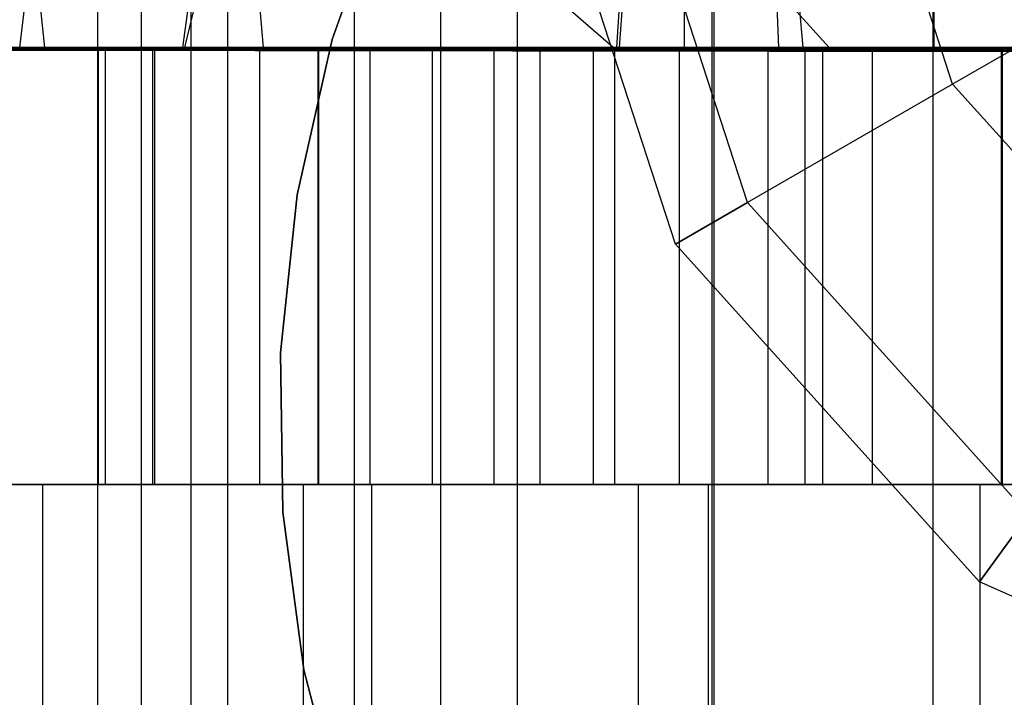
# Model space of a CAD drawing. Extents: x -172 to 172, y -29 to 28.
# Tile 409 of 656: x -3.67 to -1.41, y -20.79 to -19.24. Entities that reach past the tile are written whole.
import ezdxf

# ---------------------------------------------------------------- set-up
doc = ezdxf.new("R2010")
doc.units = 0
doc.header["$LTSCALE"] = 25.4
doc.layers.get('0').update_dxf_attribs({"linetype": 'CONTINUOUS'})

# ---------------------------------------------------------------- blocks, each defined once
blk = doc.blocks.new('RYFLO_AURA_STL')
at = {"color": 0}
for p, q in [((-3.4874, -22.5, -1242.9532), (-3.4874, 22.5, -1242.9532)), ((-3.4874, -22.5, -1242.9532), (-3.4874, 22.5, -1242.9532)), ((-3.4874, -22.5, -1243.547), (-3.4874, 22.5, -1243.547)), ((-3.4874, -22.5, -1243.547), (-3.4874, 22.5, -1243.547)), ((-3.3871, -22.5, -1242.3682), (-3.3871, 22.5, -1242.3682)), ((-3.3871, -22.5, -1242.3682), (-3.3871, 22.5, -1242.3682)), ((-3.3871, -22.5, -1244.1321), (-3.3871, 22.5, -1244.1321)), ((-3.3871, -22.5, -1244.1321), (-3.3871, 22.5, -1244.1321)), ((-3.2743, 22.5, -1239.4713), (-3.2743, -22.5, -1239.4713)), ((-3.2743, 22.5, -1239.4713), (-3.2743, -22.5, -1239.4713)), ((-3.2743, 22.5, -1247.0289), (-3.2743, -22.5, -1247.0289)), ((-3.2743, 22.5, -1247.0289), (-3.2743, -22.5, -1247.0289)), ((-3.1893, -22.5, -1241.8085), (-3.1893, 22.5, -1241.8085)), ((-3.1893, -22.5, -1241.8085), (-3.1893, 22.5, -1241.8085)), ((-3.1893, -22.5, -1244.6918), (-3.1893, 22.5, -1244.6918)), ((-3.1893, -22.5, -1244.6918), (-3.1893, 22.5, -1244.6918)), ((-2.8998, -22.5, -1241.2902), (-2.8998, 22.5, -1241.2902)), ((-2.8998, -22.5, -1241.2902), (-2.8998, 22.5, -1241.2902)), ((-2.8998, -22.5, -1245.2101), (-2.8998, 22.5, -1245.2101)), ((-2.8998, -22.5, -1245.2101), (-2.8998, 22.5, -1245.2101)), ((-2.7032, 22.5, -1239.0438), (-2.7032, -22.5, -1239.0438)), ((-2.7032, 22.5, -1239.0438), (-2.7032, -22.5, -1239.0438)), ((-2.7032, 22.5, -1247.4564), (-2.7032, -22.5, -1247.4564)), ((-2.7032, 22.5, -1247.4564), (-2.7032, -22.5, -1247.4564)), ((-2.5268, -22.5, -1240.8284), (-2.5268, 22.5, -1240.8284)), ((-2.5268, -22.5, -1240.8284), (-2.5268, 22.5, -1240.8284)), ((-2.5268, -22.5, -1245.6719), (-2.5268, 22.5, -1245.6719)), ((-2.5268, -22.5, -1245.6719), (-2.5268, 22.5, -1245.6719)), ((-2.0812, -22.5, -1240.4362), (-2.0812, 22.5, -1240.4362)), ((-2.0812, -22.5, -1240.4362), (-2.0812, 22.5, -1240.4362)), ((-2.0812, -22.5, -1246.0641), (-2.0812, 22.5, -1246.0641)), ((-2.0812, -22.5, -1246.0641), (-2.0812, 22.5, -1246.0641)), ((-2.0771, 22.5, -1238.7019), (-2.0771, -22.5, -1238.7019)), ((-2.0771, 22.5, -1238.7019), (-2.0771, -22.5, -1238.7019)), ((-2.0771, 22.5, -1247.7983), (-2.0771, -22.5, -1247.7983)), ((-2.0771, 22.5, -1247.7983), (-2.0771, -22.5, -1247.7983)), ((-1.5757, -22.5, -1240.1249), (-1.5757, 22.5, -1240.1249)), ((-1.5757, -22.5, -1240.1249), (-1.5757, 22.5, -1240.1249)), ((-1.5757, -22.5, -1246.3754), (-1.5757, 22.5, -1246.3754)), ((-1.5757, -22.5, -1246.3754), (-1.5757, 22.5, -1246.3754)), ((-2.8291, -18.9388, -129.5224), (-2.9508, -19.2819, -129.5224)), ((-2.9508, -19.2819, -111.4224), (-2.8291, -18.9388, -111.4224)), ((-2.8291, -18.9388, -129.5224), (-2.9508, -19.2819, -129.5224)), ((-2.9508, -19.2819, -111.4224), (-2.8291, -18.9388, -111.4224)), ((-2.9508, -19.2819, -129.5224), (-3.0312, -19.6369, -129.5224)), ((-3.0312, -19.6369, -111.4224), (-2.9508, -19.2819, -111.4224)), ((-2.9508, -19.2819, -129.5224), (-3.0312, -19.6369, -129.5224)), ((-3.0312, -19.6369, -111.4224), (-2.9508, -19.2819, -111.4224)), ((-2.9508, -19.2819, -129.5224), (-2.9508, -19.2819, -111.4224)), ((-2.9508, -19.2819, -129.5224), (-2.9508, -19.2819, -111.4224)), ((-3.0312, -19.6369, -129.5224), (-3.0689, -19.9989, -129.5224)), ((-3.0689, -19.9989, -111.4224), (-3.0312, -19.6369, -111.4224)), ((-3.0312, -19.6369, -129.5224), (-3.0689, -19.9989, -129.5224)), ((-3.0689, -19.9989, -111.4224), (-3.0312, -19.6369, -111.4224)), ((-3.0312, -19.6369, -129.5224), (-3.0312, -19.6369, -111.4224)), ((-3.0312, -19.6369, -129.5224), (-3.0312, -19.6369, -111.4224)), ((-3.0689, -19.9989, -129.5224), (-3.0689, -19.9989, -111.4224)), ((-3.0689, -19.9989, -129.5224), (-3.0636, -20.3628, -129.5224)), ((-3.0636, -20.3628, -111.4224), (-3.0689, -19.9989, -111.4224)), ((-3.0689, -19.9989, -129.5224), (-3.0689, -19.9989, -111.4224)), ((-3.0689, -19.9989, -129.5224), (-3.0636, -20.3628, -129.5224)), ((-3.0636, -20.3628, -111.4224), (-3.0689, -19.9989, -111.4224)), ((-4.342, -20.2997, -1252.2583), (-3.6126, -20.2997, -1252.5748)), ((-4.342, -20.2997, -1252.2583), (-3.6126, -20.2997, -1252.5748)), ((-3.0165, -20.2997, -1233.7159), (-3.7645, -20.2997, -1233.9857)), ((-3.0165, -20.2997, -1233.7159), (-3.7645, -20.2997, -1233.9857)), ((-3.6126, -27.7997, -1252.5748), (-3.6126, -20.2997, -1252.5748)), ((-3.6126, -20.2997, -1252.5748), (-2.8603, -20.2997, -1252.8323)), ((-3.6126, -27.7997, -1252.5748), (-3.6126, -20.2997, -1252.5748)), ((-3.6126, -20.2997, -1252.5748), (-2.8603, -20.2997, -1252.8323)), ((-3.0165, -27.7997, -1233.7159), (-3.0165, -20.2997, -1233.7159)), ((-2.2495, -20.2997, -1233.5065), (-3.0165, -20.2997, -1233.7159)), ((-3.0165, -27.7997, -1233.7159), (-3.0165, -20.2997, -1233.7159)), ((-2.2495, -20.2997, -1233.5065), (-3.0165, -20.2997, -1233.7159)), ((-2.8603, -27.7997, -1252.8323), (-2.8603, -20.2997, -1252.8323)), ((-2.8603, -20.2997, -1252.8323), (-2.0899, -20.2997, -1253.0293)), ((-2.8603, -27.7997, -1252.8323), (-2.8603, -20.2997, -1252.8323)), ((-2.8603, -20.2997, -1252.8323), (-2.0899, -20.2997, -1253.0293)), ((-2.2495, -27.7997, -1233.5065), (-2.2495, -20.2997, -1233.5065)), ((-1.4682, -20.2997, -1233.3585), (-2.2495, -20.2997, -1233.5065)), ((-2.2495, -27.7997, -1233.5065), (-2.2495, -20.2997, -1233.5065)), ((-1.4682, -20.2997, -1233.3585), (-2.2495, -20.2997, -1233.5065)), ((-2.0899, -27.7997, -1253.0293), (-2.0899, -20.2997, -1253.0293)), ((-2.0899, -20.2997, -1253.0293), (-1.3064, -20.2997, -1253.1644)), ((-2.0899, -27.7997, -1253.0293), (-2.0899, -20.2997, -1253.0293)), ((-2.0899, -20.2997, -1253.0293), (-1.3064, -20.2997, -1253.1644)), ((-1.4682, -27.7997, -1233.3585), (-1.4682, -20.2997, -1233.3585)), ((-0.6777, -20.2997, -1233.2731), (-1.4682, -20.2997, -1233.3585)), ((-1.4682, -27.7997, -1233.3585), (-1.4682, -20.2997, -1233.3585)), ((-0.6777, -20.2997, -1233.2731), (-1.4682, -20.2997, -1233.3585)), ((-3.0636, -20.3628, -129.5224), (-3.0636, -20.3628, -111.4224)), ((-3.0636, -20.3628, -129.5224), (-3.0153, -20.7236, -129.5224)), ((-3.0153, -20.7236, -111.4224), (-3.0636, -20.3628, -111.4224)), ((-3.0636, -20.3628, -129.5224), (-3.0636, -20.3628, -111.4224)), ((-3.0636, -20.3628, -129.5224), (-3.0153, -20.7236, -129.5224)), ((-3.0153, -20.7236, -111.4224), (-3.0636, -20.3628, -111.4224)), ((-3.0153, -20.7236, -129.5224), (-3.0153, -20.7236, -111.4224)), ((-3.0153, -20.7236, -129.5224), (-2.9247, -21.0761, -129.5224)), ((-2.9247, -21.0761, -111.4224), (-3.0153, -20.7236, -111.4224)), ((-3.0153, -20.7236, -129.5224), (-3.0153, -20.7236, -111.4224)), ((-3.0153, -20.7236, -129.5224), (-2.9247, -21.0761, -129.5224)), ((-2.9247, -21.0761, -111.4224), (-3.0153, -20.7236, -111.4224))]:
    blk.add_line(p, q, dxfattribs=at)

msp = doc.modelspace()

# ---------------------------------------------------------------- linework, layer by layer
at = {"color": 0}
for p, q in [((-2.1453, -7.5997, -1248.8802), (-2.1453, -19.2997, -1248.8802)), ((-2.1453, -7.5997, -1248.8802), (-2.1453, -19.2997, -1248.8802)), ((-1.5737, -7.5997, -1237.4343), (-1.5737, -19.2997, -1237.4343)), ((-1.5737, -7.5997, -1237.4343), (-1.5737, -19.2997, -1237.4343)), ((-3.6655, -19.2997, -1272.7971), (-3.5145, -18.0133, -1271.58)), ((-3.6655, -19.2997, -1272.7971), (-3.5145, -18.0133, -1271.58)), ((-2.2933, -19.2997, -1213.5651), (-2.1988, -18.0133, -1214.7878)), ((-2.2933, -19.2997, -1213.5651), (-2.1988, -18.0133, -1214.7878)), ((-3.108, -19.2997, -1209.165), (-3.2175, -18.0291, -1207.9634)), ((-3.108, -19.2997, -1209.165), (-3.2175, -18.0291, -1207.9634)), ((-1.9287, -19.2997, -1194.0614), (-1.974, -18.0701, -1192.9062)), ((-1.9287, -19.2997, -1194.0614), (-1.974, -18.0701, -1192.9062)), ((-1.5309, -19.3839, -1245.0179), (-1.7581, -18.6848, -1245.0179)), ((-1.5309, -19.3839, -1245.0179), (-1.7581, -18.6848, -1245.0179)), ((-1.5309, -19.3839, -1241.4823), (-1.7581, -18.6848, -1241.4823)), ((-1.5309, -19.3839, -1241.4823), (-1.7581, -18.6848, -1241.4823)), ((-2.0003, -19.6549, -1242.2935), (-2.297, -18.7414, -1242.2935)), ((-2.0003, -19.6549, -1244.2068), (-2.297, -18.7414, -1244.2068)), ((-2.0003, -19.6549, -1244.2068), (-2.297, -18.7414, -1244.2068)), ((-2.0003, -19.6549, -1242.2935), (-2.297, -18.7414, -1242.2935)), ((-2.1651, -19.75, -1243.2501), (-2.4863, -18.7613, -1243.2501)), ((-2.1651, -19.75, -1243.2501), (-2.4863, -18.7613, -1243.2501)), ((-0.8285, -18.9784, -1245.5598), (-1.5309, -19.3839, -1245.0179)), ((-0.8285, -18.9784, -1245.5598), (-1.5309, -19.3839, -1245.0179)), ((-0.8285, -18.9784, -1240.9404), (-1.5309, -19.3839, -1241.4823)), ((-0.8285, -18.9784, -1240.9404), (-1.5309, -19.3839, -1241.4823)), ((-2.3074, -19.2997, -1226.3099), (-2.4633, -19.1644, -1225.1653)), ((-2.3074, -19.2997, -1226.3099), (-2.4633, -19.1644, -1225.1653)), ((-1.8137, -19.2997, -1260.2502), (-1.9363, -19.1644, -1261.3989)), ((-1.8137, -19.2997, -1260.2502), (-1.9363, -19.1644, -1261.3989)), ((-3.6086, -19.2997, -1396.9449), (-3.6185, -19.2052, -1397.3691)), ((-3.6086, -19.2997, -1396.9449), (-3.6185, -19.2052, -1397.3691)), ((-3.2929, -19.2997, -1138.0388), (-3.2797, -19.2052, -1138.4629)), ((-3.2929, -19.2997, -1138.0388), (-3.2797, -19.2052, -1138.4629)), ((-3.288, -19.2997, -1303.4232), (-3.2649, -19.2052, -1302.9995)), ((-3.288, -19.2997, -1303.4232), (-3.2649, -19.2052, -1302.9995)), ((-2.2995, -19.2997, -1093.0049), (-2.293, -19.2052, -1093.4291)), ((-2.2995, -19.2997, -1093.0049), (-2.293, -19.2052, -1093.4291)), ((-1.8727, -19.2997, -1336.9686), (-1.8812, -19.2052, -1337.3928)), ((-1.8727, -19.2997, -1336.9686), (-1.8812, -19.2052, -1337.3928)), ((-12.6223, -19.2997, -1396.4683), (-3.6086, -19.2997, -1396.9449)), ((-12.6223, -19.2997, -1396.4683), (-3.6086, -19.2997, -1396.9449)), ((-11.1961, -19.2997, -1093.405), (-2.2995, -19.2997, -1093.0049)), ((-11.1961, -19.2997, -1093.405), (-2.2995, -19.2997, -1093.0049)), ((-10.7062, -19.2997, -1138.5332), (-3.2929, -19.2997, -1138.0388)), ((-10.7062, -19.2997, -1138.5332), (-3.2929, -19.2997, -1138.0388)), ((-0.9049, -19.2997, -1089.5156), (-9.9257, -19.2997, -1089.8336)), ((-0.9049, -19.2997, -1089.5156), (-9.9257, -19.2997, -1089.8336)), ((-9.4793, -19.2997, -1381.6631), (-0.9405, -19.2997, -1381.9841)), ((-9.4793, -19.2997, -1381.6631), (-0.9405, -19.2997, -1381.9841)), ((-9.4047, -19.2997, -1366.6294), (-1.3152, -19.2997, -1366.9803)), ((-9.4047, -19.2997, -1366.6294), (-1.3152, -19.2997, -1366.9803)), ((-9.0553, -19.2997, -1078.2356), (-0.1247, -19.3105, -1077.9987)), ((-9.0553, -19.2997, -1078.2356), (-0.1247, -19.3105, -1077.9987)), ((-3.288, -19.2997, -1303.4232), (-8.9082, -19.2997, -1302.8508)), ((-3.288, -19.2997, -1303.4232), (-8.9082, -19.2997, -1302.8508)), ((-8.871, -19.2997, -1336.5667), (-1.8727, -19.2997, -1336.9686)), ((-8.871, -19.2997, -1336.5667), (-1.8727, -19.2997, -1336.9686)), ((0.403, -19.2997, -1378.5123), (-8.007, -19.2997, -1378.2758)), ((0.403, -19.2997, -1378.5123), (-8.007, -19.2997, -1378.2758)), ((-0.0355, -19.2997, -1363.5129), (-7.9837, -19.2997, -1363.2477)), ((-0.0355, -19.2997, -1363.5129), (-7.9837, -19.2997, -1363.2477)), ((-7.8895, -19.2997, -1410.5642), (1.4211, -19.2997, -1410.7441)), ((-7.8895, -19.2997, -1410.5642), (1.4211, -19.2997, -1410.7441)), ((-0.4222, -19.2997, -1348.5121), (-7.8462, -19.2997, -1348.2201)), ((-0.4222, -19.2997, -1348.5121), (-7.8462, -19.2997, -1348.2201)), ((-0.1247, -19.3105, -1104.5417), (-7.6018, -19.2997, -1104.7213)), ((-0.1247, -19.3105, -1104.5417), (-7.6018, -19.2997, -1104.7213)), ((-7.571, -19.2997, -1272.0449), (-3.6655, -19.2997, -1272.7971)), ((-7.571, -19.2997, -1272.0449), (-3.6655, -19.2997, -1272.7971)), ((-7.2459, -19.2997, -1153.2786), (-0.3374, -19.2997, -1152.9879)), ((-7.2459, -19.2997, -1153.2786), (-0.3374, -19.2997, -1152.9879)), ((-0.1247, -19.3105, -1119.5517), (-6.7799, -19.2997, -1119.6989)), ((-0.1247, -19.3105, -1119.5517), (-6.7799, -19.2997, -1119.6989)), ((-3.108, -19.2997, -1209.165), (-6.775, -19.2997, -1209.7009)), ((-3.108, -19.2997, -1209.165), (-6.775, -19.2997, -1209.7009)), ((2.2995, -19.2997, -1393.4954), (-6.6052, -19.2997, -1393.3677)), ((2.2995, -19.2997, -1393.4954), (-6.6052, -19.2997, -1393.3677)), ((0.3374, -19.2997, -1333.5123), (-6.5731, -19.2997, -1333.2733)), ((0.3374, -19.2997, -1333.5123), (-6.5731, -19.2997, -1333.2733)), ((-6.5481, -19.2997, -1351.7899), (0.9558, -19.2997, -1351.9832)), ((-6.5481, -19.2997, -1351.7899), (0.9558, -19.2997, -1351.9832)), ((-1.9287, -19.2997, -1194.0614), (-6.5264, -19.2997, -1194.4581)), ((-1.9287, -19.2997, -1194.0614), (-6.5264, -19.2997, -1194.4581)), ((-2.2933, -19.2997, -1213.5651), (-6.2295, -19.2997, -1214.1356)), ((-2.2933, -19.2997, -1213.5651), (-6.2295, -19.2997, -1214.1356)), ((-0.1247, -19.3105, -1075.8099), (-6.0766, -19.2997, -1075.8604)), ((-0.1247, -19.3105, -1075.8099), (-6.0766, -19.2997, -1075.8604)), ((-6.0319, -19.2997, -1306.7013), (-0.3199, -19.2997, -1306.9865)), ((-6.0319, -19.2997, -1306.7013), (-0.3199, -19.2997, -1306.9865)), ((-5.6146, -19.2997, -1287.6702), (-0.779, -19.2997, -1288.0168)), ((-5.6146, -19.2997, -1287.6702), (-0.779, -19.2997, -1288.0168)), ((-0.1247, -19.3105, -1179.5315), (-5.3947, -19.2997, -1179.7417)), ((-0.1247, -19.3105, -1179.5315), (-5.3947, -19.2997, -1179.7417)), ((-0.1247, -19.3105, -1164.5519), (-5.383, -19.2997, -1164.6971)), ((-0.1247, -19.3105, -1164.5519), (-5.383, -19.2997, -1164.6971)), ((0.9733, -19.2997, -1318.5066), (-5.3274, -19.2997, -1318.3241)), ((0.9733, -19.2997, -1318.5066), (-5.3274, -19.2997, -1318.3241)), ((-5.181, -19.2997, -1183.2104), (-0.1247, -19.3105, -1183.0122)), ((-5.181, -19.2997, -1183.2104), (-0.1247, -19.3105, -1183.0122)), ((-0.1247, -19.3105, -1149.5664), (-5.1362, -19.2997, -1149.6538)), ((-0.1247, -19.3105, -1149.5664), (-5.1362, -19.2997, -1149.6538)), ((-2.3074, -19.2997, -1226.3099), (-4.9949, -19.2997, -1226.8994)), ((-2.3074, -19.2997, -1226.3099), (-4.9949, -19.2997, -1226.8994)), ((-4.9868, -19.2997, -1292.2234), (-0.379, -19.2997, -1292.4751)), ((-4.9868, -19.2997, -1292.2234), (-0.379, -19.2997, -1292.4751)), ((4.3819, -19.2997, -1408.4548), (-4.9716, -19.2997, -1408.4381)), ((4.3819, -19.2997, -1408.4548), (-4.9716, -19.2997, -1408.4381)), ((-0.1247, -19.3105, -1134.5746), (-4.7083, -19.2997, -1134.6149)), ((-0.1247, -19.3105, -1134.5746), (-4.7083, -19.2997, -1134.6149)), ((-4.6094, -19.2997, -1108.0659), (-0.1247, -19.3105, -1108.0525)), ((-4.6094, -19.2997, -1108.0659), (-0.1247, -19.3105, -1108.0525)), ((-4.5173, -19.2997, -1259.7391), (-1.8137, -19.2997, -1260.2502)), ((-4.5173, -19.2997, -1259.7391), (-1.8137, -19.2997, -1260.2502)), ((-4.292, -19.2997, -1277.2064), (-0.5955, -19.2997, -1277.4714)), ((-4.292, -19.2997, -1277.2064), (-0.5955, -19.2997, -1277.4714)), ((-2.1453, -19.2997, -1248.8802), (-4.2498, -19.2997, -1247.5209)), ((-2.1453, -19.2997, -1248.8802), (-4.2498, -19.2997, -1247.5209)), ((-2.1453, -19.2997, -1248.8802), (-4.2498, -19.2997, -1247.5209)), ((-2.1453, -19.2997, -1248.8802), (-4.2498, -19.2997, -1247.5209)), ((-4.2481, -19.2997, -1321.8727), (2.1745, -19.2997, -1321.9573)), ((-4.2481, -19.2997, -1321.8727), (2.1745, -19.2997, -1321.9573)), ((-4.1239, -19.2997, -1168.1003), (-0.1247, -19.3105, -1168.0486)), ((-4.1239, -19.2997, -1168.1003), (-0.1247, -19.3105, -1168.0486)), ((-0.1247, -19.3105, -1198.5166), (-4.0657, -19.2997, -1198.6616)), ((-0.1247, -19.3105, -1198.5166), (-4.0657, -19.2997, -1198.6616)), ((-3.9408, -19.2997, -1123.0519), (-0.1247, -19.3105, -1123.053)), ((-3.9408, -19.2997, -1123.0519), (-0.1247, -19.3105, -1123.053)), ((-3.9367, -19.2997, -1249.0382), (-3.4699, -19.2997, -1249.3296)), ((-3.9367, -19.2997, -1249.0382), (-3.4699, -19.2997, -1249.3296)), ((-3.3565, -19.2997, -1237.1073), (-3.8286, -19.2997, -1237.3899)), ((-3.3565, -19.2997, -1237.1073), (-3.8286, -19.2997, -1237.3899)), ((-3.4855, -19.2997, -1247.1761), (-3.8263, -19.2997, -1246.8448)), ((-3.4855, -19.2997, -1247.1761), (-3.8263, -19.2997, -1246.8448)), ((-3.8032, -19.2997, -1238.5771), (-1.5737, -19.2997, -1237.4343)), ((-3.8032, -19.2997, -1238.5771), (-1.5737, -19.2997, -1237.4343)), ((-3.8032, -19.2997, -1238.5771), (-1.5737, -19.2997, -1237.4343)), ((-3.8032, -19.2997, -1238.5771), (-1.5737, -19.2997, -1237.4343)), ((-3.7125, -19.2997, -1239.538), (-3.3615, -19.2997, -1239.2174)), ((-3.7125, -19.2997, -1239.538), (-3.3615, -19.2997, -1239.2174)), ((-3.6655, -19.2997, -1272.7971), (0.3054, -19.2997, -1273.0221)), ((-3.6655, -19.2997, -1272.7971), (0.3054, -19.2997, -1273.0221)), ((-3.6086, -19.2997, -1396.9449), (5.4176, -19.2997, -1396.8918)), ((-3.6086, -19.2997, -1396.9449), (5.4176, -19.2997, -1396.8918)), ((-3.4855, -20.2997, -1247.1761), (-3.4855, -19.2997, -1247.1761)), ((-3.1161, -19.2997, -1247.4753), (-3.4855, -19.2997, -1247.1761)), ((-3.4855, -20.2997, -1247.1761), (-3.4855, -19.2997, -1247.1761)), ((-3.1161, -19.2997, -1247.4753), (-3.4855, -19.2997, -1247.1761)), ((-3.4699, -20.2997, -1249.3296), (-3.4699, -19.2997, -1249.3296)), ((-3.4699, -19.2997, -1249.3296), (-2.9817, -19.2997, -1249.5833)), ((-3.4699, -20.2997, -1249.3296), (-3.4699, -19.2997, -1249.3296)), ((-3.4699, -19.2997, -1249.3296), (-2.9817, -19.2997, -1249.5833)), ((-3.3615, -20.2997, -1239.2174), (-3.3615, -19.2997, -1239.2174)), ((-3.3615, -20.2997, -1239.2174), (-3.3615, -19.2997, -1239.2174)), ((-3.3615, -19.2997, -1239.2174), (-2.983, -19.2997, -1238.9299)), ((-3.3615, -19.2997, -1239.2174), (-2.983, -19.2997, -1238.9299)), ((-2.8637, -19.2997, -1236.8627), (-3.3565, -19.2997, -1237.1073)), ((-3.3565, -20.2997, -1237.1073), (-3.3565, -19.2997, -1237.1073)), ((-3.3565, -20.2997, -1237.1073), (-3.3565, -19.2997, -1237.1073)), ((-2.8637, -19.2997, -1236.8627), (-3.3565, -19.2997, -1237.1073)), ((-3.2929, -19.2997, -1138.0388), (-0.1247, -19.3105, -1138.0515)), ((-3.2929, -19.2997, -1138.0388), (-0.1247, -19.3105, -1138.0515)), ((2.3611, -19.2997, -1303.4667), (-3.288, -19.2997, -1303.4232)), ((2.3611, -19.2997, -1303.4667), (-3.288, -19.2997, -1303.4232)), ((-3.1161, -20.2997, -1247.4753), (-3.1161, -19.2997, -1247.4753)), ((-3.1161, -20.2997, -1247.4753), (-3.1161, -19.2997, -1247.4753)), ((-2.7212, -19.2997, -1247.7399), (-3.1161, -19.2997, -1247.4753)), ((-2.7212, -19.2997, -1247.7399), (-3.1161, -19.2997, -1247.4753)), ((-0.1312, -19.312, -1209.0555), (-3.108, -19.2997, -1209.165)), ((-0.1312, -19.312, -1209.0555), (-3.108, -19.2997, -1209.165)), ((-2.983, -20.2997, -1238.9299), (-2.983, -19.2997, -1238.9299)), ((-2.983, -19.2997, -1238.9299), (-2.5801, -19.2997, -1238.6779)), ((-2.983, -20.2997, -1238.9299), (-2.983, -19.2997, -1238.9299)), ((-2.983, -19.2997, -1238.9299), (-2.5801, -19.2997, -1238.6779)), ((-2.9817, -20.2997, -1249.5833), (-2.9817, -19.2997, -1249.5833)), ((-2.9817, -19.2997, -1249.5833), (-2.4751, -19.2997, -1249.798)), ((-2.9817, -20.2997, -1249.5833), (-2.9817, -19.2997, -1249.5833)), ((-2.9817, -19.2997, -1249.5833), (-2.4751, -19.2997, -1249.798)), ((-2.8637, -20.2997, -1236.8627), (-2.8637, -19.2997, -1236.8627)), ((-2.3531, -19.2997, -1236.6575), (-2.8637, -19.2997, -1236.8627)), ((-2.8637, -20.2997, -1236.8627), (-2.8637, -19.2997, -1236.8627)), ((-2.3531, -19.2997, -1236.6575), (-2.8637, -19.2997, -1236.8627)), ((-2.7212, -20.2997, -1247.7399), (-2.7212, -19.2997, -1247.7399)), ((-2.7212, -20.2997, -1247.7399), (-2.7212, -19.2997, -1247.7399)), ((-2.3041, -19.2997, -1247.9675), (-2.7212, -19.2997, -1247.7399)), ((-2.3041, -19.2997, -1247.9675), (-2.7212, -19.2997, -1247.7399)), ((-2.5801, -20.2997, -1238.6779), (-2.5801, -19.2997, -1238.6779)), ((-2.5801, -19.2997, -1238.6779), (-2.156, -19.2997, -1238.4633)), ((-2.5801, -20.2997, -1238.6779), (-2.5801, -19.2997, -1238.6779)), ((-2.5801, -19.2997, -1238.6779), (-2.156, -19.2997, -1238.4633)), ((-2.4751, -20.2997, -1249.798), (-2.4751, -19.2997, -1249.798)), ((-2.4751, -19.2997, -1249.798), (-1.9532, -19.2997, -1249.9722)), ((-2.4751, -20.2997, -1249.798), (-2.4751, -19.2997, -1249.798)), ((-2.4751, -19.2997, -1249.798), (-1.9532, -19.2997, -1249.9722)), ((-1.828, -19.2997, -1236.493), (-2.3531, -19.2997, -1236.6575)), ((-2.3531, -20.2997, -1236.6575), (-2.3531, -19.2997, -1236.6575)), ((-2.3531, -20.2997, -1236.6575), (-2.3531, -19.2997, -1236.6575)), ((-1.828, -19.2997, -1236.493), (-2.3531, -19.2997, -1236.6575)), ((-0.1277, -19.3112, -1226.1903), (-2.3074, -19.2997, -1226.3099)), ((-0.1277, -19.3112, -1226.1903), (-2.3074, -19.2997, -1226.3099)), ((-2.3041, -20.2997, -1247.9675), (-2.3041, -19.2997, -1247.9675)), ((-2.3041, -20.2997, -1247.9675), (-2.3041, -19.2997, -1247.9675)), ((-1.868, -19.2997, -1248.1566), (-2.3041, -19.2997, -1247.9675)), ((-1.868, -19.2997, -1248.1566), (-2.3041, -19.2997, -1247.9675)), ((-2.2995, -19.2997, -1093.0049), (-0.1247, -19.3105, -1093.0361)), ((-2.2995, -19.2997, -1093.0049), (-0.1247, -19.3105, -1093.0361)), ((-0.1303, -19.3118, -1213.5429), (-2.2933, -19.2997, -1213.5651)), ((-0.1303, -19.3118, -1213.5429), (-2.2933, -19.2997, -1213.5651)), ((-2.156, -20.2997, -1238.4633), (-2.156, -19.2997, -1238.4633)), ((-2.156, -20.2997, -1238.4633), (-2.156, -19.2997, -1238.4633)), ((-2.156, -19.2997, -1238.4633), (-1.7142, -19.2997, -1238.2878)), ((-2.156, -19.2997, -1238.4633), (-1.7142, -19.2997, -1238.2878)), ((0.3301, -19.2997, -1249.2661), (-2.1453, -19.2997, -1248.8802)), ((0.3301, -19.2997, -1249.2661), (-2.1453, -19.2997, -1248.8802)), ((0.3301, -19.2997, -1249.2661), (-2.1453, -19.2997, -1248.8802)), ((0.3301, -19.2997, -1249.2661), (-2.1453, -19.2997, -1248.8802)), ((-1.9532, -20.2997, -1249.9722), (-1.9532, -19.2997, -1249.9722)), ((-1.9532, -20.2997, -1249.9722), (-1.9532, -19.2997, -1249.9722)), ((-1.9532, -19.2997, -1249.9722), (-1.4192, -19.2997, -1250.1047)), ((-1.9532, -19.2997, -1249.9722), (-1.4192, -19.2997, -1250.1047)), ((-0.1247, -19.3105, -1194.0753), (-1.9287, -19.2997, -1194.0614)), ((-0.1247, -19.3105, -1194.0753), (-1.9287, -19.2997, -1194.0614)), ((-1.8727, -19.2997, -1336.9686), (5.1362, -19.2997, -1336.8464)), ((-1.8727, -19.2997, -1336.9686), (5.1362, -19.2997, -1336.8464)), ((-1.868, -20.2997, -1248.1566), (-1.868, -19.2997, -1248.1566)), ((-1.868, -20.2997, -1248.1566), (-1.868, -19.2997, -1248.1566)), ((-1.4166, -19.2997, -1248.3054), (-1.868, -19.2997, -1248.1566)), ((-1.4166, -19.2997, -1248.3054), (-1.868, -19.2997, -1248.1566)), ((-1.828, -20.2997, -1236.493), (-1.828, -19.2997, -1236.493)), ((-1.2917, -19.2997, -1236.3704), (-1.828, -19.2997, -1236.493)), ((-1.828, -20.2997, -1236.493), (-1.828, -19.2997, -1236.493)), ((-1.2917, -19.2997, -1236.3704), (-1.828, -19.2997, -1236.493)), ((-1.8137, -19.2997, -1260.2502), (0.9368, -19.2997, -1260.321)), ((-1.8137, -19.2997, -1260.2502), (0.9368, -19.2997, -1260.321)), ((-1.7142, -20.2997, -1238.2878), (-1.7142, -19.2997, -1238.2878)), ((-1.7142, -20.2997, -1238.2878), (-1.7142, -19.2997, -1238.2878)), ((-1.7142, -19.2997, -1238.2878), (-1.2584, -19.2997, -1238.1532)), ((-1.7142, -19.2997, -1238.2878), (-1.2584, -19.2997, -1238.1532)), ((-1.5737, -19.2997, -1237.4343), (-0.7753, -19.2997, -1237.3905)), ((-1.5737, -19.2997, -1237.4343), (-0.7753, -19.2997, -1237.3905)), ((-1.5737, -19.2997, -1237.4343), (-0.7753, -19.2997, -1237.3905)), ((-1.5737, -19.2997, -1237.4343), (-0.7753, -19.2997, -1237.3905)), ((-1.4192, -20.2997, -1250.1047), (-1.4192, -19.2997, -1250.1047)), ((-1.4192, -19.2997, -1250.1047), (-0.8764, -19.2997, -1250.1951)), ((-1.4192, -20.2997, -1250.1047), (-1.4192, -19.2997, -1250.1047)), ((-1.4192, -19.2997, -1250.1047), (-0.8764, -19.2997, -1250.1951)), ((-1.4166, -20.2997, -1248.3054), (-1.4166, -19.2997, -1248.3054)), ((-1.4166, -20.2997, -1248.3054), (-1.4166, -19.2997, -1248.3054)), ((-0.9536, -19.2997, -1248.4128), (-1.4166, -19.2997, -1248.3054)), ((-0.9536, -19.2997, -1248.4128), (-1.4166, -19.2997, -1248.3054)), ((-1.5309, -19.3839, -1245.0179), (-2.0003, -19.6549, -1244.2068)), ((-1.5309, -19.3839, -1245.0179), (-2.0003, -19.6549, -1244.2068)), ((-1.5309, -19.3839, -1241.4823), (-2.0003, -19.6549, -1242.2935)), ((-1.5309, -19.3839, -1241.4823), (-2.0003, -19.6549, -1242.2935)), ((-1.0391, -19.9302, -1245.0179), (-1.5309, -19.3839, -1245.0179)), ((-1.0391, -19.9302, -1245.0179), (-1.5309, -19.3839, -1245.0179)), ((-1.0391, -19.9302, -1241.4823), (-1.5309, -19.3839, -1241.4823)), ((-1.0391, -19.9302, -1241.4823), (-1.5309, -19.3839, -1241.4823)), ((-2.0003, -19.6549, -1244.2068), (-2.1651, -19.75, -1243.2501)), ((-2.1651, -19.75, -1243.2501), (-2.0003, -19.6549, -1242.2935)), ((-2.1651, -19.75, -1243.2501), (-2.0003, -19.6549, -1242.2935)), ((-2.0003, -19.6549, -1244.2068), (-2.1651, -19.75, -1243.2501)), ((-1.3576, -20.3686, -1244.2068), (-2.0003, -19.6549, -1244.2068)), ((-1.3576, -20.3686, -1242.2935), (-2.0003, -19.6549, -1242.2935)), ((-1.3576, -20.3686, -1244.2068), (-2.0003, -19.6549, -1244.2068)), ((-1.3576, -20.3686, -1242.2935), (-2.0003, -19.6549, -1242.2935)), ((-1.4695, -20.5225, -1243.2501), (-2.1651, -19.75, -1243.2501)), ((-1.4695, -20.5225, -1243.2501), (-2.1651, -19.75, -1243.2501)), ((-3.4699, -20.2997, -1249.3296), (-3.9367, -20.2997, -1249.0382)), ((-3.4699, -20.2997, -1249.3296), (-3.9367, -20.2997, -1249.0382)), ((-3.8286, -20.2997, -1237.3899), (-3.3565, -20.2997, -1237.1073)), ((-3.8286, -20.2997, -1237.3899), (-3.3565, -20.2997, -1237.1073)), ((-3.8263, -20.2997, -1246.8448), (-3.4855, -20.2997, -1247.1761)), ((-3.8263, -20.2997, -1246.8448), (-3.4855, -20.2997, -1247.1761)), ((-3.3615, -20.2997, -1239.2174), (-3.7125, -20.2997, -1239.538)), ((-3.3615, -20.2997, -1239.2174), (-3.7125, -20.2997, -1239.538)), ((-3.4855, -20.2997, -1247.1761), (-3.1161, -20.2997, -1247.4753)), ((-3.4855, -20.2997, -1247.1761), (-3.1161, -20.2997, -1247.4753)), ((-2.9817, -20.2997, -1249.5833), (-3.4699, -20.2997, -1249.3296)), ((-2.9817, -20.2997, -1249.5833), (-3.4699, -20.2997, -1249.3296)), ((-2.983, -20.2997, -1238.9299), (-3.3615, -20.2997, -1239.2174)), ((-2.983, -20.2997, -1238.9299), (-3.3615, -20.2997, -1239.2174)), ((-3.3565, -20.2997, -1237.1073), (-2.8637, -20.2997, -1236.8627)), ((-3.3565, -20.2997, -1237.1073), (-2.8637, -20.2997, -1236.8627)), ((-3.1161, -20.2997, -1247.4753), (-2.7212, -20.2997, -1247.7399)), ((-3.1161, -20.2997, -1247.4753), (-2.7212, -20.2997, -1247.7399)), ((-2.5801, -20.2997, -1238.6779), (-2.983, -20.2997, -1238.9299)), ((-2.5801, -20.2997, -1238.6779), (-2.983, -20.2997, -1238.9299)), ((-2.4751, -20.2997, -1249.798), (-2.9817, -20.2997, -1249.5833)), ((-2.4751, -20.2997, -1249.798), (-2.9817, -20.2997, -1249.5833)), ((-2.8637, -20.2997, -1236.8627), (-2.3531, -20.2997, -1236.6575)), ((-2.8637, -20.2997, -1236.8627), (-2.3531, -20.2997, -1236.6575)), ((-2.7212, -20.2997, -1247.7399), (-2.3041, -20.2997, -1247.9675)), ((-2.7212, -20.2997, -1247.7399), (-2.3041, -20.2997, -1247.9675)), ((-2.156, -20.2997, -1238.4633), (-2.5801, -20.2997, -1238.6779)), ((-2.156, -20.2997, -1238.4633), (-2.5801, -20.2997, -1238.6779)), ((-1.9532, -20.2997, -1249.9722), (-2.4751, -20.2997, -1249.798)), ((-1.9532, -20.2997, -1249.9722), (-2.4751, -20.2997, -1249.798)), ((-2.3531, -20.2997, -1236.6575), (-1.828, -20.2997, -1236.493)), ((-2.3531, -20.2997, -1236.6575), (-1.828, -20.2997, -1236.493)), ((-2.3041, -20.2997, -1247.9675), (-1.868, -20.2997, -1248.1566)), ((-2.3041, -20.2997, -1247.9675), (-1.868, -20.2997, -1248.1566)), ((-1.7142, -20.2997, -1238.2878), (-2.156, -20.2997, -1238.4633)), ((-1.7142, -20.2997, -1238.2878), (-2.156, -20.2997, -1238.4633)), ((-1.4192, -20.2997, -1250.1047), (-1.9532, -20.2997, -1249.9722)), ((-1.4192, -20.2997, -1250.1047), (-1.9532, -20.2997, -1249.9722)), ((-1.868, -20.2997, -1248.1566), (-1.4166, -20.2997, -1248.3054)), ((-1.868, -20.2997, -1248.1566), (-1.4166, -20.2997, -1248.3054)), ((-1.828, -20.2997, -1236.493), (-1.2917, -20.2997, -1236.3704)), ((-1.828, -20.2997, -1236.493), (-1.2917, -20.2997, -1236.3704)), ((-1.2584, -20.2997, -1238.1532), (-1.7142, -20.2997, -1238.2878)), ((-1.2584, -20.2997, -1238.1532), (-1.7142, -20.2997, -1238.2878)), ((-0.8764, -20.2997, -1250.1951), (-1.4192, -20.2997, -1250.1047)), ((-0.8764, -20.2997, -1250.1951), (-1.4192, -20.2997, -1250.1047)), ((-1.4166, -20.2997, -1248.3054), (-0.9536, -20.2997, -1248.4128)), ((-1.4166, -20.2997, -1248.3054), (-0.9536, -20.2997, -1248.4128)), ((-1.3576, -20.3686, -1244.2068), (-1.4695, -20.5225, -1243.2501)), ((-1.3576, -20.3686, -1244.2068), (-1.4695, -20.5225, -1243.2501)), ((-1.4695, -20.5225, -1243.2501), (-1.3576, -20.3686, -1242.2935)), ((-1.4695, -20.5225, -1243.2501), (-1.3576, -20.3686, -1242.2935)), ((-0.5198, -20.9454, -1243.2501), (-1.4695, -20.5225, -1243.2501)), ((-0.5198, -20.9454, -1243.2501), (-1.4695, -20.5225, -1243.2501))]:
    msp.add_line(p, q, dxfattribs=at)

# ---------------------------------------------------------------- block references
msp.add_blockref('RYFLO_AURA_STL', (0, 0), dxfattribs=at)

doc.saveas('drawing.dxf')
